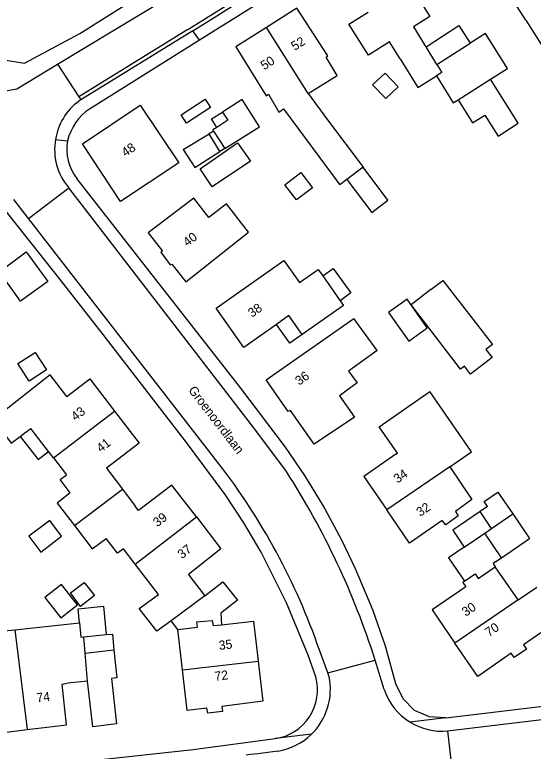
# Model space of a CAD drawing. Extents: x 194485 to 197793, y 468269 to 470822.
# Drawn here: x 195315.6 to 195383.7, y 470103.4 to 470200.2 of the extents above; entities that cross this region are included whole.
import ezdxf

# ---------------------------------------------------------------- set-up
doc = ezdxf.new("R2010")
doc.units = 0
for name, color, linetype in [('BGT grensvlak gebouwinstallatie plus 1', 7, 'Continuous'), ('BGT grensvlak overig bouwwerk uitbreiding populatie', 7, 'Continuous'), ('BGT grensvlak pand op maaiveld', 7, 'Continuous'), ('BGT grensvlak pand op maaiveld LR', 7, 'Continuous'), ('BGT grensvlak wegdeel', 7, 'Continuous'), ('BGT tekst huisnummerreeks', 7, 'Continuous'), ('BGT tekst openbare ruimte label weg', 7, 'Continuous')]:
    doc.layers.add(name, color=color, linetype=linetype)

msp = doc.modelspace()

# ---------------------------------------------------------------- linework, layer by layer
at = {"layer": 'BGT grensvlak gebouwinstallatie plus 1'}
for p, q in [((195369.647, 470195.935), (195373.961, 470198.755)), ((195373.961, 470198.755), (195375.439, 470196.439)), ((195341.441, 470186.474), (195342.871, 470187.365)), ((195342.128, 470185.36), (195341.441, 470186.474)), ((195341.724, 470184.881), (195341.123, 470184.525)), ((195343.177, 470182.603), (195342.558, 470182.212)), ((195364.643, 470175.811), (195361.37, 470180.142)), ((195359.248, 470178.538), (195362.521, 470174.206)), ((195362.521, 470174.206), (195364.643, 470175.811)), ((195356.061, 470165.842), (195357.457, 470166.845)), ((195357.457, 470166.845), (195359.78, 470163.611)), ((195359.78, 470163.611), (195358.364, 470162.594)), ((195316.284, 470144.766), (195318.648, 470141.717)), ((195318.648, 470141.717), (195320.02, 470142.781)), ((195374.668, 470130.212), (195377.37, 470132.057)), ((195378.823, 470128.3), (195379.582, 470128.818)), ((195337.016, 470119.373), (195336.152, 470120.545))]:
    msp.add_line(p, q, dxfattribs=at)
for points in [[(195341.33, 470187.999), (195338.178, 470185.931), (195337.466, 470187.015), (195340.618, 470189.084), (195341.33, 470187.999)], [(195353.372, 470158.145), (195351.737, 470156.994), (195349.989, 470159.477)], [(195376.751, 470134.89), (195373.152, 470132.433), (195374.668, 470130.212)], [(195374.668, 470130.212), (195372.615, 470128.81), (195374.718, 470125.73)], [(195378.823, 470128.3), (195378.466, 470128.056), (195378.752, 470127.637)], [(195340.557, 470123.793), (195342.93, 470125.665), (195344.849, 470123.234)], [(195344.849, 470123.234), (195342.684, 470121.525), (195342.752, 470120.016)], [(195324.097, 470120.254), (195323.913, 470122.115), (195327.228, 470122.442), (195327.596, 470118.707)]]:
    msp.add_lwpolyline(points, dxfattribs=at)
at = {"layer": 'BGT grensvlak overig bouwwerk uitbreiding populatie'}
for p, q in [((195351.089, 470177.84), (195353.186, 470179.436)), ((195353.186, 470179.436), (195354.705, 470177.44)), ((195352.607, 470175.844), (195351.089, 470177.84)), ((195354.705, 470177.44), (195352.607, 470175.844)), ((195315.987, 470154.325), (195318.261, 470155.802)), ((195318.261, 470155.802), (195319.746, 470153.517)), ((195317.471, 470152.039), (195315.987, 470154.325)), ((195319.746, 470153.517), (195317.471, 470152.039)), ((195320.194, 470133.714), (195317.429, 470131.641)), ((195321.745, 470131.65), (195320.194, 470133.714)), ((195317.429, 470131.641), (195319.004, 470129.546)), ((195319.004, 470129.546), (195321.745, 470131.65)), ((195322.917, 470124.194), (195324.712, 470125.583)), ((195324.712, 470125.583), (195326.062, 470123.838)), ((195324.22, 470122.413), (195322.917, 470124.194)), ((195326.062, 470123.838), (195324.22, 470122.413))]:
    msp.add_line(p, q, dxfattribs=at)
for points in [[(195364.259, 470192.516), (195365.973, 470190.702), (195364.338, 470189.156), (195362.623, 470190.97), (195364.259, 470192.516)], [(195364.71, 470161.053), (195367.374, 470157.293), (195369.81, 470159.02), (195367.147, 470162.78), (195364.71, 470161.053)], [(195319.545, 470123.583), (195321.657, 470120.901), (195323.84, 470122.62), (195321.727, 470125.302), (195319.545, 470123.583)]]:
    msp.add_lwpolyline(points, dxfattribs=at)
at = {"layer": 'BGT grensvlak pand op maaiveld'}
for p, q in [((195382.743, 470199.463), (195380.301, 470203.384)), ((195359.509, 470198.934), (195362.03, 470200.519)), ((195362.076, 470194.852), (195359.509, 470198.934)), ((195364.858, 470196.602), (195362.076, 470194.852)), ((195366.254, 470194.381), (195364.858, 470196.602)), ((195369.647, 470195.935), (195369.407, 470196.324)), ((195371.063, 470193.638), (195369.647, 470195.935)), ((195371.063, 470193.638), (195375.439, 470196.439)), ((195345.483, 470189.056), (195342.871, 470187.365)), ((195373.853, 470188.989), (195375.753, 470185.985)), ((195337.734, 470182.453), (195341.123, 470184.525)), ((195342.558, 470182.212), (195341.123, 470184.525)), ((195341.724, 470184.881), (195343.177, 470182.603)), ((195361.37, 470180.142), (195359.248, 470178.538)), ((195359.248, 470178.538), (195358.308, 470177.828)), ((195356.061, 470165.842), (195358.364, 470162.594)), ((195370.282, 470164.053), (195367.688, 470162.035)), ((195348.615, 470152.216), (195360.16, 470160.253)), ((195351.624, 470160.628), (195349.989, 470159.477)), ((195353.372, 470158.145), (195351.624, 470160.628)), ((195363.201, 470156.047), (195360.16, 470160.253)), ((195363.201, 470156.047), (195359.461, 470153.344)), ((195359.461, 470153.344), (195360.588, 470151.785)), ((195351.536, 470148.036), (195348.615, 470152.216)), ((195360.588, 470151.785), (195358.258, 470150.101)), ((195358.258, 470150.101), (195360.253, 470147.31)), ((195351.84, 470148.154), (195351.536, 470148.036)), ((195354.955, 470143.735), (195351.84, 470148.154)), ((195360.253, 470147.31), (195354.955, 470143.735)), ((195316.897, 470145.221), (195317.685, 470145.791)), ((195320.02, 470142.781), (195317.685, 470145.791)), ((195316.284, 470144.766), (195316.897, 470145.221)), ((195320.685, 470141.924), (195320.02, 470142.781)), ((195320.685, 470141.924), (195322.39, 470139.728)), ((195328.068, 470140.029), (195329.746, 470137.808)), ((195329.746, 470137.808), (195331.425, 470135.587)), ((195379.082, 470137.443), (195381.046, 470134.567)), ((195377.741, 470135.567), (195376.751, 470134.89)), ((195378.267, 470132.669), (195376.751, 470134.89)), ((195381.046, 470134.567), (195383.258, 470131.328)), ((195377.37, 470132.057), (195378.267, 470132.669)), ((195379.582, 470128.818), (195377.37, 470132.057)), ((195379.582, 470128.818), (195383.258, 470131.328)), ((195331.413, 470127.987), (195329.878, 470129.992)), ((195334.463, 470124.004), (195331.413, 470127.987)), ((195376.506, 470126.104), (195378.752, 470127.637)), ((195381.747, 470123.266), (195378.752, 470127.637)), ((195338.784, 470126.113), (195340.557, 470123.793)), ((195381.747, 470123.266), (195384.222, 470124.962)), ((195340.557, 470123.793), (195336.152, 470120.545)), ((195315.601, 470119.359), (195324.097, 470120.254)), ((195310.65, 470118.837), (195315.601, 470119.359)), ((195337.634, 470114.066), (195337.016, 470119.373)), ((195324.655, 470118.417), (195327.596, 470118.707)), ((195325.151, 470112.593), (195322.51, 470112.351))]:
    msp.add_line(p, q, dxfattribs=at)
for points in [[(195368.255, 470202.955), (195370.151, 470199.944), (195367.988, 470198.579), (195369.407, 470196.324)], [(195354.172, 470189.809), (195357.967, 470192.178), (195356.496, 470194.58), (195356.723, 470194.761), (195352.679, 470201.042), (195348.665, 470198.498)], [(195382.743, 470199.463), (195386.2, 470194.074), (195387.831, 470195.12)], [(195348.665, 470198.498), (195344.651, 470195.953), (195348.646, 470189.519), (195348.949, 470189.727), (195350.292, 470187.387), (195350.406, 470187.458)], [(195378.12, 470191.688), (195380.347, 470193.097), (195377.446, 470197.724), (195375.439, 470196.439)], [(195366.254, 470194.381), (195368.57, 470190.623), (195371.013, 470192.129)], [(195371.013, 470192.129), (195373.228, 470188.594), (195373.853, 470188.989)], [(195375.753, 470185.985), (195377.355, 470186.998), (195379.107, 470184.228), (195381.773, 470185.914), (195378.12, 470191.688)], [(195343.177, 470182.603), (195347.734, 470185.429), (195345.483, 470189.056)], [(195354.172, 470189.809), (195356.678, 470186.353), (195361.37, 470180.142)], [(195332.075, 470188.306), (195337.155, 470180.714), (195329.497, 470175.63), (195324.506, 470183.223), (195332.075, 470188.306)], [(195342.871, 470187.365), (195343.572, 470186.317), (195342.128, 470185.36)], [(195350.406, 470187.458), (195350.926, 470187.803), (195358.308, 470177.828)], [(195342.128, 470185.36), (195341.629, 470185.029), (195341.724, 470184.881)], [(195341.539, 470177.56), (195339.945, 470179.942), (195344.86, 470183.339), (195346.586, 470180.915), (195341.539, 470177.56)], [(195337.734, 470182.453), (195339.251, 470180.104), (195342.558, 470182.212)], [(195333.13, 470171.51), (195334.983, 470169.101), (195334.793, 470168.983), (195336.013, 470167.304), (195336.215, 470167.409), (195338.067, 470165.063), (195346.317, 470171.62), (195343.415, 470175.316), (195341.084, 470173.54), (195339.115, 470176.088), (195333.13, 470171.51)], [(195319.926, 470165.124), (195316.349, 470162.52), (195313.527, 470166.396), (195317.104, 470169), (195319.926, 470165.124)], [(195342.059, 470161.628), (195350.945, 470167.889), (195352.996, 470164.979), (195355.448, 470166.706), (195356.061, 470165.842)], [(195370.282, 470164.053), (195371.852, 470165.266), (195378.36, 470156.831), (195377.495, 470156.187), (195378.346, 470155.117), (195375.502, 470152.938), (195374.689, 470154.002), (195374.188, 470153.612), (195369.738, 470159.379), (195367.688, 470162.035)], [(195358.364, 470162.594), (195358.805, 470161.971), (195353.372, 470158.145)], [(195349.989, 470159.477), (195345.702, 470156.458), (195342.059, 470161.628)], [(195322.445, 470150.007), (195320.227, 470152.838), (195314.475, 470148.286)], [(195322.445, 470150.007), (195325.445, 470152.305), (195328.691, 470148.092)], [(195365.683, 470142.424), (195365.895, 470142.573), (195363.497, 470146.039), (195370.152, 470150.642)], [(195372.757, 470140.765), (195375.6, 470142.72), (195370.152, 470150.642)], [(195314.475, 470148.286), (195312.725, 470146.974), (195315.095, 470143.885), (195316.284, 470144.766)], [(195328.691, 470148.092), (195331.937, 470143.878), (195327.641, 470140.571), (195328.068, 470140.029)], [(195365.683, 470142.424), (195361.479, 470139.475), (195364.473, 470135.098)], [(195372.757, 470140.765), (195375.676, 470136.464), (195373.521, 470134.88), (195373.872, 470134.324), (195372.259, 470133.13), (195371.78, 470133.698), (195367.466, 470130.722), (195364.473, 470135.098)], [(195322.87, 470137.327), (195321.548, 470139.101), (195322.39, 470139.728)], [(195339.452, 470134.17), (195336.225, 470138.365), (195331.866, 470135.019), (195331.425, 470135.587)], [(195322.87, 470137.327), (195321.146, 470135.987), (195323.426, 470133.032)], [(195377.741, 470135.567), (195377.294, 470136.222), (195379.082, 470137.443)], [(195339.452, 470134.17), (195342.678, 470129.975), (195338.408, 470126.605), (195338.784, 470126.113)], [(195323.426, 470133.032), (195325.759, 470130.007), (195327.598, 470131.349)], [(195329.878, 470129.992), (195329.102, 470129.395), (195327.598, 470131.349)], [(195374.718, 470125.73), (195376.112, 470126.682), (195376.506, 470126.104)], [(195374.718, 470125.73), (195374.46, 470125.554), (195374.855, 470124.976), (195370.462, 470121.976), (195373.447, 470117.602)], [(195336.152, 470120.545), (195334.271, 470119.158), (195331.95, 470122.161), (195334.463, 470124.004)], [(195324.097, 470120.254), (195324.282, 470118.38), (195324.655, 470118.417)], [(195337.016, 470119.373), (195339.609, 470119.701), (195339.523, 470120.388), (195341.532, 470120.58), (195341.656, 470119.893), (195342.752, 470120.016)], [(195342.752, 470120.016), (195346.956, 470120.486), (195347.574, 470115.237)], [(195327.596, 470118.707), (195328.418, 470118.788), (195328.621, 470116.73)], [(195384.719, 470118.929), (195382.459, 470117.374), (195382.856, 470116.797), (195381.239, 470115.685), (195380.843, 470116.262), (195376.432, 470113.228), (195373.447, 470117.602)], [(195328.621, 470116.73), (195328.987, 470113.027), (195328.281, 470112.947), (195328.957, 470106.968), (195325.827, 470106.614), (195325.151, 470112.593)], [(195347.574, 470115.237), (195348.193, 470109.988), (195342.817, 470109.28), (195342.877, 470108.618), (195340.958, 470108.401), (195340.848, 470109.037), (195338.255, 470108.735), (195337.634, 470114.066)], [(195317.207, 470106.222), (195322.405, 470106.857), (195321.798, 470112.214), (195322.51, 470112.351)], [(195311.369, 470110.687), (195312.009, 470105.586), (195317.207, 470106.222)]]:
    msp.add_lwpolyline(points, dxfattribs=at)
at = {"layer": 'BGT grensvlak pand op maaiveld LR'}
for p, q in [((195354.172, 470189.809), (195348.665, 470198.498)), ((195373.853, 470188.989), (195378.12, 470191.688)), ((195320.685, 470141.924), (195328.691, 470148.092)), ((195372.757, 470140.765), (195364.473, 470135.098)), ((195323.426, 470133.032), (195329.746, 470137.808)), ((195331.413, 470127.987), (195339.452, 470134.17)), ((195378.267, 470132.669), (195381.046, 470134.567)), ((195381.747, 470123.266), (195373.447, 470117.602)), ((195315.601, 470119.359), (195317.207, 470106.222)), ((195324.82, 470116.269), (195324.655, 470118.417)), ((195324.82, 470116.269), (195328.621, 470116.73)), ((195325.151, 470112.593), (195324.82, 470116.269)), ((195337.634, 470114.066), (195347.574, 470115.237))]:
    msp.add_line(p, q, dxfattribs=at)
msp.add_lwpolyline([(195371.063, 470193.638), (195371.723, 470192.567), (195371.013, 470192.129)], dxfattribs=at)
at = {"layer": 'BGT grensvlak wegdeel'}
for p, q in [((195338.313, 470198.217), (195394.95, 470233.677)), ((195321.19, 470193.683), (195335.533, 470202.36)), ((195338.313, 470198.217), (195323.991, 470189.402)), ((195338.975, 470198.042), (195324.267, 470188.98)), ((195339.846, 470196.839), (195338.975, 470198.042)), ((195339.846, 470196.839), (195325.412, 470187.785)), ((195321.19, 470193.683), (195323.991, 470189.402)), ((195324.267, 470188.98), (195323.988, 470188.808)), ((195323.991, 470189.402), (195324.267, 470188.98)), ((195320.935, 470183.797), (195322.527, 470183.618)), ((195317.41, 470173.375), (195322.703, 470177.413)), ((195322.703, 470177.413), (195322.639, 470177.496)), ((195317.41, 470173.375), (195315.46, 470175.886)), ((195342.911, 470140.538), (195317.41, 470173.375)), ((195356.722, 470113.703), (195355.885, 470115.959)), ((195356.722, 470113.703), (195362.95, 470115.369)), ((195364.138, 470111.491), (195362.95, 470115.369)), ((195356.916, 470113.181), (195356.722, 470113.703)), ((195372.232, 470107.762), (195367.572, 470107.196)), ((195372.481, 470106.054), (195373.212, 470099.572)), ((195354.567, 470105.615), (195349.825, 470105.039))]:
    msp.add_line(p, q, dxfattribs=at)
for points in [[(195338.975, 470198.042), (195395.786, 470233.61), (195398.944, 470235.587)], [(195298.062, 470196.678), (195304.34, 470195.833), (195316.875, 470193.797), (195324.142, 470197.728), (195339.045, 470207.115), (195352.988, 470215.875)], [(195362.943, 470211.39), (195352.592, 470204.806), (195339.846, 470196.839)], [(195303.98, 470194.116), (195306.004, 470193.225), (195307.396, 470192.19), (195308.811, 470191.133), (195310.518, 470190.45), (195312.183, 470190.237), (195313.677, 470190.045), (195315.849, 470190.44), (195321.19, 470193.683)], [(195372.232, 470107.762), (195370.099, 470107.921), (195368.132, 470108.759), (195366.633, 470110.261), (195365.654, 470112.265), (195364.31, 470117.175), (195362.631, 470121.981), (195360.367, 470127.369), (195358.572, 470131.113), (195356.108, 470135.669), (195353.691, 470139.643), (195351.182, 470143.368), (195345.303, 470151.078), (195323.74, 470178.664)], [(195355.139, 470113.175), (195354.157, 470115.994), (195351.321, 470122.889), (195347.954, 470129.541), (195345.689, 470133.393), (195343.247, 470137.135), (195338.019, 470144.143), (195332.678, 470151.07), (195327.186, 470158.145), (195321.549, 470165.385), (195311.968, 470177.438), (195307.998, 470178.192)], [(195351.286, 470140.145), (195347.148, 470145.704), (195322.703, 470177.413)], [(195372.232, 470107.762), (195393.454, 470110.307), (195407.899, 470111.987), (195420.484, 470113.048)], [(195372.481, 470106.054), (195403.55, 470109.781), (195412.99, 470110.924), (195420.624, 470111.371)], [(195182.83, 470089.086), (195184.512, 470085.208), (195219.06, 470089.341), (195227.914, 470090.496), (195236.646, 470091.529), (195245.262, 470092.586), (195253.753, 470093.539), (195262.549, 470094.572), (195273.795, 470096.02), (195282.846, 470097.006), (195291.691, 470098.092), (195300.69, 470099.179), (195317.772, 470101.201), (195326.528, 470102.272), (195339.037, 470103.597), (195349.825, 470105.039)], [(195350.183, 470103.382), (195347.513, 470103.063), (195346.59, 470102.953), (195345.992, 470102.882)]]:
    msp.add_lwpolyline(points, dxfattribs=at)
for centre, radius, start, end in [((195328.608, 470182.558), 7.772, 126.46897, 170.8265), ((195329.365, 470181.966), 7.035, 124.19053, 166.4163), ((195328.549, 470182.475), 7.728, 170.15057, 220.11485), ((195328.561, 470182.47), 6.142, 169.22633, 218.29034), ((195273.519, 470088.196), 86.919, 18.62741, 37.02716), ((195264.089, 470083.961), 103.73, 17.62496, 32.79511), ((195348.864, 470111.47), 6.502, 278.49809, 15.20107), ((195348.779, 470111.56), 8.297, 314.23519, 11.26903), ((195371.754, 470114.06), 8.037, 198.63927, 238.6478), ((195371.754, 470114.051), 8.03, 238.61354, 275.19444), ((195348.778, 470111.561), 8.299, 279.7489, 314.23534)]:
    msp.add_arc(centre, radius, start, end, dxfattribs=at)

# ---------------------------------------------------------------- texts
at = {"layer": 'BGT tekst huisnummerreeks'}
for s, rotation, p in [('52', 32.4, (195352.385, 470195.409)), ('50', 32.4, (195348.369, 470192.863)), ('48', 33.9, (195330.113, 470181.447)), ('40', 37.4, (195338.272, 470169.653)), ('38', 35.2, (195346.765, 470160.341)), ('36', 34.9, (195352.964, 470151.413)), ('43', 37.6, (195323.557, 470146.736)), ('41', 37.6, (195326.895, 470142.594)), ('34', 34.4, (195365.882, 470138.546)), ('32', 34.4, (195368.878, 470134.171)), ('39', 37.6, (195334.325, 470132.808)), ('37', 37.6, (195337.552, 470128.613)), ('30', 34.3, (195374.859, 470121.046)), ('70', 34.5, (195377.913, 470118.374)), ('35', 6.7, (195342.47, 470116.693)), ('72', 7.2, (195341.919, 470112.623)), ('74', 7, (195318.509, 470109.806))]:
    msp.add_text(s, height=1.2, rotation=rotation, dxfattribs=at).set_placement(p)
at = {"layer": 'BGT tekst openbare ruimte label weg'}
msp.add_text('Groenoordlaan', height=1.2, rotation=307.6, dxfattribs=at).set_placement((195338.335, 470150.814))

doc.saveas('drawing.dxf')
